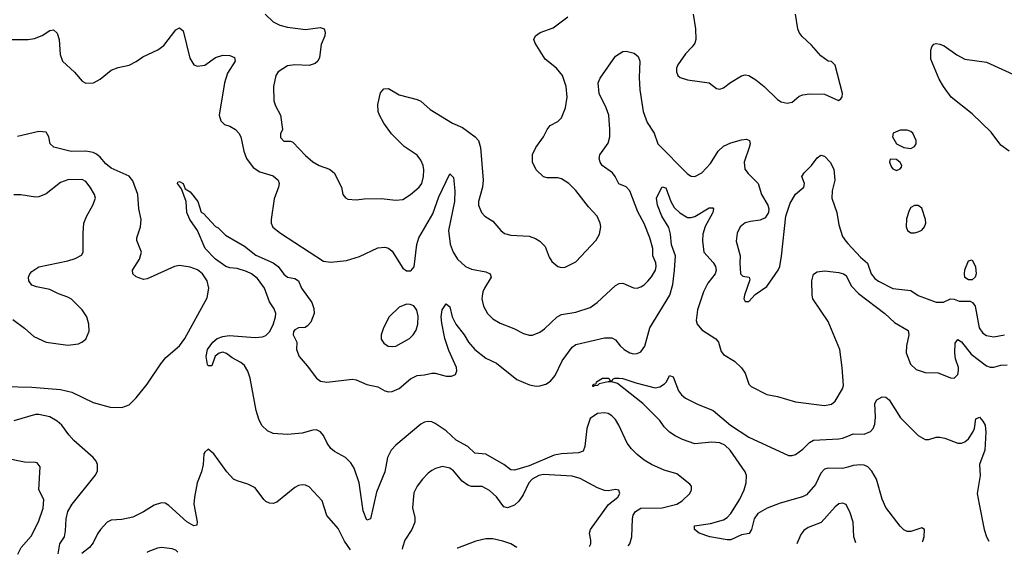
# Model space of a CAD drawing. Header units: inches. Extents: x 1682530 to 1839546, y 640742 to 791647.
# Tile 503 of 656: x 1775403 to 1780868, y 642032 to 645000. Entities that reach past the tile are written whole.
import ezdxf

# ---------------------------------------------------------------- set-up
doc = ezdxf.new("R2010")
doc.units = ezdxf.units.IN
doc.header["$MEASUREMENT"] = 0
doc.layers.add('B7674', color=7, linetype='Continuous')
doc.layers.add('B7684', color=7, linetype='Continuous')

msp = doc.modelspace()

# ---------------------------------------------------------------- linework, layer by layer
at = {"layer": 'B7674', "color": 5}
for points, elevation in [([(1776765.5, 645030), (1776810, 644988.8), (1776847.3, 644970), (1776890, 644958.4), (1776990, 644946.2), (1777070, 644956.4), (1777092.7, 644950), (1777098.4, 644930), (1777097, 644910), (1777077.1, 644862.9), (1777067.9, 644790), (1777058.3, 644770), (1777043.4, 644756.6), (1777010, 644745), (1776930, 644749.7), (1776890, 644744), (1776837.1, 644710), (1776824.9, 644690), (1776812.2, 644630), (1776812.7, 644550), (1776822.4, 644522.4), (1776850.7, 644470), (1776861, 644390), (1776850, 644366), (1776850, 644346), (1776870, 644326.4), (1776906.6, 644326.6), (1776919.9, 644319.9), (1776990, 644245.7), (1777030, 644211.8), (1777064.9, 644190), (1777122, 644170), (1777148.4, 644150), (1777188.4, 644070), (1777197.3, 644030), (1777210.5, 644010.5), (1777223.8, 644003.8), (1777270, 643999.5), (1777314.6, 644005.4), (1777410, 644008.2), (1777490, 643998.3), (1777530, 644002.4), (1777572.3, 644030), (1777619.5, 644070), (1777635.4, 644090), (1777645.1, 644130), (1777646.5, 644166.5), (1777643, 644190), (1777630, 644220.9), (1777610, 644247.3), (1777536.3, 644296.3), (1777466.6, 644366.6), (1777425, 644425), (1777400.5, 644470), (1777393.6, 644490), (1777391.2, 644528.8), (1777405.8, 644594.2), (1777424.4, 644615.6), (1777450, 644618.9), (1777510, 644583.7), (1777610, 644557.6), (1777630, 644547.2), (1777682.2, 644502.2), (1777806.2, 644426.2), (1777861, 644401), (1777930.4, 644350), (1777950.2, 644330.2), (1777961.7, 644290), (1777976.5, 644110), (1777972.4, 644070), (1777949.3, 643990), (1777950.3, 643970), (1777966.7, 643930), (1777985.5, 643910), (1778030, 643882.4), (1778074.4, 643830), (1778093.9, 643813.9), (1778130, 643803.6), (1778230, 643798.9), (1778265.5, 643785.5), (1778290, 643770.4), (1778320.3, 643740.3), (1778342.5, 643682.5), (1778357.2, 643657.2), (1778390, 643630.4), (1778410, 643624.9), (1778430, 643626.7), (1778490, 643655.8), (1778603.3, 643776.7), (1778620.5, 643810), (1778628, 643850), (1778625.1, 643870), (1778607.8, 643910), (1778560.5, 643960.5), (1778490, 644051.6), (1778450.8, 644090.8), (1778410, 644116.2), (1778390, 644122.9), (1778330, 644122), (1778310, 644127), (1778270, 644166), (1778250, 644208.7), (1778250, 644251), (1778267.3, 644290), (1778309.6, 644350), (1778330, 644390.8), (1778348.1, 644411.9), (1778390, 644434), (1778410, 644456), (1778432.4, 644510), (1778442.7, 644570), (1778436.8, 644630), (1778416, 644690), (1778382, 644730), (1778320.3, 644780.3), (1778263.9, 644870), (1778257.7, 644890), (1778266.9, 644910), (1778291.4, 644928.6), (1778365, 644955), (1778444.8, 645015.2)], 580), ([(1779140.7, 645030), (1779153.7, 644950), (1779155.3, 644890), (1779150.3, 644870), (1779136.4, 644850), (1779099.5, 644810), (1779056.4, 644750), (1779048.5, 644730), (1779048.5, 644710), (1779056.3, 644690), (1779070, 644679.3), (1779110, 644666), (1779230, 644650.4), (1779270, 644618.8), (1779290, 644614), (1779310, 644622), (1779348.5, 644651.5), (1779410, 644688.2), (1779430, 644693.4), (1779450, 644690.3), (1779490, 644666.3), (1779535.8, 644630), (1779610, 644556.4), (1779630, 644544.9), (1779663.7, 644536.3), (1779690, 644542), (1779730, 644575.5), (1779750, 644583), (1779787.9, 644587.9), (1779870, 644586), (1779948.4, 644551.6), (1779960.2, 644559.8), (1779969.1, 644570.9), (1779969.3, 644590), (1779930, 644748), (1779910, 644768), (1779890, 644769), (1779850, 644799.3), (1779798.8, 644858.8), (1779745.8, 644905.8), (1779729.8, 644929.8), (1779723.1, 644950), (1779709.7, 645030)], 580), ([(1775330, 644890.2), (1775449.7, 644890.3), (1775484.4, 644895.6), (1775527.4, 644912.6), (1775570, 644939.1), (1775590, 644942.8), (1775610, 644926), (1775622.4, 644890), (1775627.3, 644807.3), (1775640.5, 644770), (1775707.9, 644707.9), (1775750, 644658.4), (1775770, 644647), (1775812.7, 644650), (1775850, 644670.4), (1775910, 644719.5), (1775950, 644734.4), (1776010, 644748), (1776050, 644768.2), (1776086.1, 644793.9), (1776170, 644831.8), (1776203.5, 644856.5), (1776270, 644942.8), (1776290, 644954), (1776310, 644938.8), (1776346.4, 644786.4), (1776370.3, 644750.3), (1776390, 644741.3), (1776430, 644747.6), (1776490, 644790.2), (1776530, 644802.6), (1776570, 644801.6), (1776596, 644790), (1776599.1, 644770), (1776556.8, 644703.2), (1776540.2, 644650), (1776510.8, 644470.8), (1776518.8, 644438.8), (1776539.1, 644419.1), (1776570, 644408.2), (1776600.7, 644390), (1776619.3, 644370), (1776630.4, 644350), (1776646.7, 644270), (1776661.3, 644230), (1776698.9, 644178.9), (1776735.5, 644155.5), (1776810, 644133.2), (1776837.8, 644110), (1776843.2, 644090), (1776840.3, 644070), (1776814.8, 644005.2), (1776798.8, 643890), (1776799.6, 643870), (1776808.6, 643848.6), (1776850, 643814.3), (1777090, 643659.6), (1777130, 643654), (1777216.2, 643663.8), (1777290, 643684.6), (1777390, 643733.7), (1777430, 643737.6), (1777450, 643732.4), (1777470, 643715.5), (1777530, 643620.5), (1777550, 643606.7), (1777573.9, 643606.1), (1777591.7, 643628.3), (1777607.2, 643752.8), (1777617.7, 643790), (1777696.9, 643923.1), (1777730, 644016.5), (1777790, 644144), (1777810, 644124.7), (1777818.9, 644050), (1777816, 643990), (1777783.2, 643830), (1777793.3, 643753.3), (1777808.5, 643710), (1777832.4, 643670), (1777878, 643630), (1777910, 643616.1), (1777990, 643600.2), (1778014.9, 643590), (1778019.5, 643570), (1777982.3, 643510), (1777973.1, 643490), (1777970, 643466), (1777968.9, 643450), (1777977.4, 643410), (1777999.5, 643370), (1778030, 643340.3), (1778070, 643315.6), (1778145.5, 643285.5), (1778198.6, 643258.6), (1778230, 643248.7), (1778250, 643248.7), (1778290, 643265.3), (1778316, 643284), (1778386.3, 643350), (1778410, 643362.8), (1778490, 643376.5), (1778570, 643401.5), (1778608, 643430), (1778710, 643524.4), (1778730, 643536.4), (1778750, 643537.6), (1778810, 643511.8), (1778830, 643510.3), (1778850, 643517), (1778870, 643528.7), (1778890, 643548.5), (1778910, 643572.2), (1778932.2, 643610), (1778936.8, 643630), (1778933.7, 643650), (1778918.2, 643690), (1778918.3, 643730), (1778901, 643790), (1778870, 643867.8), (1778834.2, 643934.2), (1778790.6, 644050), (1778770, 644071.8), (1778728.4, 644088.4), (1778708.9, 644130), (1778694.2, 644150), (1778636.4, 644190), (1778624.2, 644210), (1778620.4, 644230), (1778622.6, 644250), (1778670, 644314.9), (1778678, 644350), (1778679, 644390), (1778672.7, 644470), (1778658.3, 644510), (1778618.7, 644590), (1778613.6, 644650), (1778624.5, 644675.5), (1778710, 644796.9), (1778750, 644822.6), (1778770, 644825.3), (1778813.4, 644813.4), (1778836.4, 644796.4), (1778846, 644770), (1778840.7, 644679.3), (1778845.6, 644610), (1778864.2, 644490), (1778886.3, 644430), (1778925.5, 644370), (1778945.8, 644310), (1779110, 644144.9), (1779130, 644132.2), (1779150, 644128.8), (1779190, 644150.3), (1779237.9, 644202.1), (1779279.3, 644270), (1779310, 644298.8), (1779350, 644316.8), (1779410, 644333.8), (1779436.5, 644336.5), (1779454, 644330), (1779456.9, 644310), (1779452.8, 644290), (1779424.2, 644210), (1779428.9, 644170), (1779445.9, 644145.9), (1779502, 644090), (1779520.3, 644030), (1779554.9, 643970), (1779561.1, 643950), (1779560.3, 643930), (1779540.5, 643899.5), (1779513.6, 643886.4), (1779459.4, 643880.6), (1779430, 643872.6), (1779402.4, 643850), (1779385.7, 643814.3), (1779380.3, 643770), (1779401.5, 643690), (1779399.6, 643650), (1779404.6, 643590), (1779416.1, 643576.1), (1779451.6, 643571.6), (1779455.8, 643555.8), (1779426.4, 643470), (1779422.4, 643450), (1779430, 643434.8), (1779450, 643434.8), (1779486.2, 643473.8), (1779550, 643519.3), (1779613.3, 643610), (1779622.4, 643630), (1779632.4, 643687.6), (1779656.1, 643910), (1779679, 643981), (1779709, 644031), (1779756, 644070), (1779758.5, 644090), (1779745.1, 644130), (1779756.9, 644150), (1779798, 644190), (1779830, 644234), (1779850, 644247.7), (1779870, 644242), (1779902.4, 644210), (1779921.7, 644170), (1779927.1, 644110), (1779913.4, 644050), (1779911.2, 644010), (1779938.4, 643930), (1779950, 643861), (1779970, 643797.3), (1779988.5, 643770), (1780000, 643757.7)], 560), ([(1775316.3, 642963.7), (1775470, 642959.7), (1775630, 642947.5), (1775692.2, 642932.2), (1775810, 642874.3), (1775906, 642850), (1775970, 642848.1), (1776010, 642861.7), (1776050, 642900.3), (1776110, 642976.5), (1776186.4, 643090), (1776215, 643125), (1776290, 643190.2), (1776320.3, 643230), (1776443.1, 643456.9), (1776452.1, 643510), (1776442.7, 643550), (1776417.7, 643590), (1776390, 643612.1), (1776350, 643626), (1776290, 643635.1), (1776262.8, 643630), (1776110, 643562), (1776090, 643558.3), (1776050, 643571.8), (1776031.8, 643590), (1776029.6, 643610), (1776067.4, 643670), (1776078.3, 643710), (1776053.4, 643773.4), (1776053.3, 643790), (1776072.8, 643850), (1776076.3, 643890), (1776063.5, 643950), (1776058.1, 644030), (1776030, 644105.1), (1776011.4, 644131.4), (1775910, 644175.8), (1775880.3, 644200.3), (1775850, 644237.6), (1775830, 644253.8), (1775810, 644262.6), (1775770, 644269.4), (1775688.5, 644268.5), (1775592.3, 644292.3), (1775571.2, 644310), (1775565.4, 644350), (1775550, 644375.8), (1775510, 644379.3), (1775390, 644352.4)], 560), ([(1775364.7, 643335.3), (1775430, 643287.3), (1775482, 643242), (1775550, 643210.4), (1775670, 643194), (1775730, 643200.7), (1775748.7, 643210), (1775770, 643226), (1775789.3, 643270.7), (1775786.6, 643310), (1775776.2, 643350), (1775749.6, 643390), (1775690, 643447.8), (1775670, 643460.5), (1775617.8, 643477.8), (1775570, 643501.6), (1775496.2, 643516.2), (1775470, 643526), (1775452.7, 643550), (1775452.3, 643570), (1775459.5, 643590), (1775470, 643602), (1775510, 643628.5), (1775670, 643662), (1775710, 643674.6), (1775746.6, 643693.4), (1775755.1, 643710), (1775754.3, 643814.3), (1775759.7, 643870), (1775773.3, 643906.7), (1775809.6, 643970), (1775822.9, 644010), (1775818, 644030), (1775793.6, 644070), (1775770, 644102), (1775750, 644113), (1775670, 644111), (1775630, 644096.3), (1775550, 644034), (1775510, 644017.6), (1775490, 644015.1), (1775410, 644028.2), (1775370, 644027.6)], 580), ([(1778780.4, 642078.6), (1778790.5, 642090), (1778800.2, 642130), (1778805.2, 642230), (1778808.7, 642250), (1778821, 642270), (1778850, 642287.6), (1778970, 642289.5), (1779050, 642310.2), (1779081, 642330), (1779123.5, 642370), (1779132.6, 642390), (1779131.2, 642410), (1779122.5, 642422.5), (1779050, 642478.7), (1778980, 642500), (1778910, 642531.8), (1778870, 642554.6), (1778830, 642587), (1778798.6, 642618.6), (1778775.4, 642650), (1778729.3, 642749.3), (1778710, 642781.1), (1778690, 642801.7), (1778670, 642813.7), (1778650, 642818.3), (1778610, 642813.7), (1778570, 642787), (1778550.3, 642730), (1778540.2, 642630), (1778530, 642605.3), (1778504.7, 642595.3), (1778410.4, 642590.4), (1778370, 642583.4), (1778230, 642522.6), (1778150, 642499.6), (1778130, 642500.5), (1778089.8, 642530), (1777990, 642588.7), (1777930, 642594.2), (1777891.1, 642631.1), (1777826.6, 642666.6), (1777770, 642717.3), (1777710, 642759.4), (1777690, 642768.1), (1777670, 642769.8), (1777650, 642765.8), (1777630, 642754), (1777490, 642637.4), (1777465.4, 642610), (1777444.2, 642570), (1777430.2, 642490), (1777383.6, 642376.4), (1777350, 642229.2), (1777330, 642222.7), (1777310, 642274), (1777286.4, 642430), (1777259.8, 642510), (1777240.5, 642540.5), (1777210.9, 642570), (1777150, 642603.2), (1777130, 642619.3), (1777109.4, 642649.4), (1777090, 642691.3), (1777073.1, 642713.1), (1777050, 642722.8), (1777030, 642722.2), (1776970, 642705.2), (1776890, 642697), (1776810, 642703.9), (1776778.4, 642718.4), (1776746.7, 642746.7), (1776730, 642782), (1776716, 642830), (1776682.5, 643010), (1776670, 643049.5), (1776650, 643080.5), (1776630, 643098), (1776582.8, 643122.8), (1776550, 643147.6), (1776530, 643153.6), (1776510, 643149.6), (1776487.4, 643132.6), (1776470, 643079.3), (1776450, 643078), (1776445.1, 643085.1), (1776438.7, 643130), (1776446.2, 643170), (1776475.1, 643210), (1776499.7, 643230), (1776530, 643240.9), (1776566.1, 643246.1), (1776710, 643235.6), (1776750, 643239.1), (1776770, 643246.5), (1776790, 643267.8), (1776810, 643306.7), (1776822.9, 643350), (1776824.1, 643370), (1776815.7, 643395.7), (1776790, 643434), (1776762.5, 643510), (1776722.5, 643562.5), (1776689.9, 643589.9), (1776662.5, 643602.5), (1776610, 643618.5), (1776570, 643622.8), (1776547.6, 643630), (1776489.8, 643670), (1776431.6, 643730), (1776389.6, 643830), (1776346.6, 643890), (1776331.5, 643930), (1776327.8, 643990), (1776301.2, 644061.2), (1776279, 644090), (1776281.2, 644098.8), (1776290, 644101), (1776310, 644090.8), (1776321.1, 644061.1), (1776350, 644044), (1776392, 643990), (1776410, 643931.3), (1776424, 643924), (1776490, 643851.3), (1776504, 643844), (1776544.5, 643804.5), (1776650, 643742), (1776713.7, 643693.7), (1776810.2, 643650), (1776837.1, 643630), (1776868.2, 643588.2), (1776890, 643571), (1776930, 643562.8), (1776950.8, 643550.8), (1776966.7, 643510), (1777024.8, 643430), (1777036.4, 643396.4), (1777037.7, 643370), (1777018.1, 643321.9), (1776999.6, 643300.4), (1776988.3, 643291.7), (1776950, 643289.7), (1776930, 643278.8), (1776922.7, 643270), (1776920.2, 643250), (1776940.4, 643210), (1776939.5, 643170), (1776953.4, 643130), (1776999.2, 643079.2), (1777051, 643011), (1777073.2, 642993.2), (1777107.4, 642987.4), (1777250, 643005.5), (1777270, 643001.4), (1777330, 642975), (1777390, 642961.8), (1777430, 642939.7), (1777450, 642934.5), (1777470, 642936), (1777510, 642952.7), (1777572.7, 643007.3), (1777610, 643024.6), (1777650, 643027.9), (1777690, 643038), (1777710, 643038), (1777770, 643020.5), (1777799.3, 643020.7), (1777822.4, 643030), (1777829.7, 643050), (1777827.7, 643070), (1777784.5, 643164.5), (1777763.1, 643230), (1777745.4, 643314.6), (1777742.3, 643350), (1777748.4, 643390), (1777770, 643423), (1777790, 643406.8), (1777803.5, 643350), (1777823.9, 643310), (1777870, 643250.3), (1777893.7, 643210), (1777929.3, 643170), (1777990, 643121.7), (1778050, 643093), (1778162.6, 643002.6), (1778233, 642973), (1778270, 642966), (1778290, 642968), (1778322.9, 642977.1), (1778350, 642993.1), (1778374.7, 643025.3), (1778414, 643106), (1778470, 643181.3), (1778490, 643197.2), (1778650, 643233.8), (1778690, 643234.9), (1778710, 643223), (1778735.5, 643190), (1778758, 643170), (1778790, 643150.4), (1778810, 643145.3), (1778830, 643146.3), (1778850, 643155.8), (1778872.3, 643187.7), (1778901.3, 643290), (1779012.4, 643470), (1779028.5, 643530), (1779037.7, 643610), (1779042.5, 643690), (1779021.2, 643750), (1779015.6, 643810), (1779006.2, 643846.2), (1778968.2, 643910), (1778944, 643970), (1778938.4, 644010), (1778947, 644030), (1778970, 644071.3), (1778990, 644066), (1779016.5, 643990), (1779036.6, 643956.6), (1779067.8, 643927.8), (1779110, 643902.8), (1779130, 643901.8), (1779150, 643907.2), (1779230, 643956), (1779250, 643956.3), (1779253.4, 643950), (1779251, 643930), (1779208.5, 643851.5), (1779195.6, 643810), (1779192.3, 643772.3), (1779201.2, 643710), (1779251.8, 643651.8), (1779264.5, 643630), (1779268.9, 643610), (1779263.3, 643590), (1779223.4, 643536.6), (1779199.3, 643490), (1779164.8, 643390), (1779158.3, 643330), (1779163.7, 643310), (1779190, 643277.6), (1779268, 643228), (1779281.3, 643210), (1779297.6, 643157.6), (1779310, 643140.7), (1779370, 643104.9), (1779410, 643068.2), (1779430, 643037.3), (1779450, 642977.3), (1779463.4, 642963.4), (1779550, 642919.5), (1779610, 642908.5), (1779710, 642878.7), (1779870, 642858.9), (1779910, 642865.3), (1779930, 642881.6), (1779970.9, 642950), (1779975.3, 642970), (1779968.7, 643070), (1779955.2, 643170), (1779890, 643324.2), (1779805.4, 643450), (1779801.3, 643470), (1779800.8, 643550), (1779810, 643586.7), (1779830, 643601.2), (1779870, 643605.4), (1779950, 643596.8), (1779975.5, 643590), (1779990, 643580.3), (1780000, 643560.3)], 540), ([(1780000, 642516.8), (1779970, 642508), (1779890, 642511.3), (1779870, 642505), (1779850, 642482.6), (1779819.6, 642420.4), (1779770, 642363.4), (1779748.6, 642351.4), (1779624.4, 642315.6), (1779551.6, 642288.4), (1779500.5, 642259.5), (1779479, 642230), (1779464.4, 642170), (1779451.6, 642148.4), (1779410, 642140.4), (1779350, 642113.3), (1779330, 642112.9), (1779234, 642130), (1779174, 642150), (1779149.3, 642170), (1779149, 642190), (1779236.9, 642203.1), (1779310, 642224.4), (1779330, 642237), (1779350, 642258.4), (1779400.7, 642339.3), (1779424.4, 642390), (1779436.3, 642430), (1779437.3, 642470), (1779429, 642490), (1779346.2, 642610), (1779317.8, 642637.8), (1779290, 642651.4), (1779245, 642655), (1779150, 642645.6), (1779082, 642670), (1779042, 642690), (1779009, 642710), (1778980.1, 642740.1), (1778955.9, 642775.9), (1778862, 642870), (1778720.7, 642980.7), (1778690, 642989.8), (1778670, 642989.8), (1778620.4, 642979.6), (1778610.8, 642970), (1778592.2, 642967.8), (1778590, 642964), (1778584.7, 642964.7), (1778584, 642970), (1778590, 642976), (1778602, 642978), (1778604, 642990), (1778638, 643010), (1778674, 643010), (1778678, 642998), (1778690, 642994), (1778695.3, 643004.7), (1778706, 643010), (1778729.8, 643010.2), (1778751.5, 643008.5), (1778823.8, 642983.8), (1778930, 642957), (1778957.1, 642962.9), (1778981.7, 642978.3), (1778992.7, 642990), (1779010, 643024.7), (1779030, 643018), (1779059.9, 642939.9), (1779076.9, 642916.9), (1779099.2, 642899.2), (1779165, 642865), (1779252.7, 642830), (1779347.8, 642750), (1779450, 642682), (1779670, 642581.7), (1779690, 642580.9), (1779710, 642586.7), (1779750, 642616.5), (1779786.2, 642653.8), (1779810, 642665.7), (1779950, 642673.5), (1779970, 642677), (1780000, 642688.8)], 520), ([(1775615.7, 642035.4), (1775626.6, 642090), (1775651.7, 642130), (1775658, 642162), (1775660.6, 642230), (1775670, 642270.4), (1775693.3, 642310), (1775821.1, 642470), (1775834, 642494), (1775835.6, 642530), (1775827.6, 642550), (1775811.5, 642570), (1775703.3, 642663.3), (1775674.8, 642694.8), (1775636, 642750), (1775610, 642772), (1775570, 642795.8), (1775510, 642808.9), (1775490, 642808), (1775370, 642773.5)], 560), ([(1777239.2, 642057.6), (1777205, 642105), (1777170, 642175.6), (1777107.6, 642247.6), (1777081.6, 642330), (1777010, 642406.6), (1776990, 642417), (1776970, 642418.4), (1776950, 642413.6), (1776930, 642403.6), (1776830, 642321.6), (1776810, 642313.6), (1776790, 642315.6), (1776770, 642325.1), (1776757.5, 642337.5), (1776710, 642401.6), (1776670, 642422.4), (1776610, 642439.5), (1776589.2, 642450), (1776552.3, 642490), (1776481.2, 642590), (1776450, 642615.6), (1776430, 642599.5), (1776424.9, 642590), (1776421.1, 642530), (1776412, 642490), (1776388, 642430), (1776372.4, 642350), (1776369.1, 642310), (1776387.9, 642212.1), (1776386.4, 642193.6), (1776370, 642189.7), (1776330, 642212.6), (1776230, 642304.2), (1776210, 642316.4), (1776190, 642318.8), (1776150, 642305.7), (1776090, 642268.2), (1776030, 642238.5), (1775970, 642226.5), (1775910, 642221.5), (1775888.9, 642210), (1775850.8, 642169.2), (1775834.1, 642145.9), (1775810, 642095.6), (1775790.3, 642070), (1775748, 642037.2)], 560), ([(1775391.9, 642032.4), (1775411.6, 642070), (1775466.9, 642133.1), (1775507.1, 642212.9), (1775532.3, 642287.7), (1775536.6, 642336.6), (1775509.8, 642390), (1775517.2, 642517.2), (1775499.5, 642539.5), (1775490, 642542.7), (1775430, 642543), (1775330, 642564.7)], 580), ([(1778566.6, 642075.7), (1778572.6, 642090), (1778573.7, 642110), (1778565.4, 642150), (1778571.1, 642170), (1778671, 642309), (1778722.7, 642350), (1778734.5, 642370), (1778729, 642389), (1778710, 642392.3), (1778670, 642384.5), (1778650, 642387), (1778610, 642401.6), (1778513.5, 642453.5), (1778470, 642466.5), (1778310, 642476.3), (1778284.2, 642470), (1778248.4, 642450), (1778229.4, 642430), (1778198.1, 642361.9), (1778173.4, 642326.6), (1778150, 642304.4), (1778110, 642289.8), (1778090, 642296.4), (1778050, 642351.1), (1778010, 642387.1), (1777970, 642408.3), (1777910, 642408.5), (1777890, 642415.6), (1777859.2, 642439.2), (1777810, 642495.4), (1777790, 642510.9), (1777750, 642519.7), (1777711.2, 642508.8), (1777690, 642497.4), (1777670, 642483), (1777639.5, 642450), (1777608.7, 642410), (1777590, 642373.2), (1777584.2, 642290), (1777596.5, 642236.5), (1777596, 642210), (1777580.3, 642170), (1777540.7, 642110), (1777527.2, 642070), (1777526.8, 642061.5)], 560), ([(1780000, 642289), (1779990, 642309), (1779970, 642316), (1779950, 642312), (1779930, 642295.1), (1779851.9, 642208.1), (1779779.4, 642180.6), (1779755.5, 642164.5), (1779738, 642142), (1779716.4, 642091.4)], 540), ([(1777990, 642119.1), (1777934.8, 642105.2), (1777833.2, 642066.8), (1777831, 642065.7)], 580), ([(1778162.2, 642070.2), (1778129.8, 642089.8), (1778085.6, 642105.6), (1778030, 642118), (1777990, 642119.1)], 580), ([(1776281.6, 642044.5), (1776270, 642054.7), (1776250, 642063), (1776190, 642069.7), (1776167.3, 642067.3), (1776114.4, 642045.6), (1776110.4, 642042.2)], 580)]:
    msp.add_lwpolyline(points, dxfattribs=dict(at, elevation=elevation))
at = {"layer": 'B7674', "color": 5, "elevation": 560}
msp.add_lwpolyline([(1777550, 643420.7), (1777510, 643405.1), (1777454.4, 643350), (1777422.6, 643290), (1777408.5, 643250), (1777410, 643226), (1777425.1, 643205.1), (1777448.6, 643188.6), (1777470, 643185.5), (1777490, 643188.4), (1777567, 643230), (1777587.6, 643250), (1777604.2, 643275.8), (1777613.5, 643310), (1777614.3, 643354.3), (1777608, 643388), (1777590, 643412), (1777570, 643419.5)], close=True, dxfattribs=at)
at = {"layer": 'B7684', "color": 5}
for points, elevation in [([(1780895.1, 644270), (1780850, 644303.5), (1780794.8, 644374.8), (1780690, 644476.8), (1780573, 644570), (1780531.1, 644630), (1780506.9, 644670), (1780461, 644781), (1780460.7, 644830), (1780466, 644850), (1780476.5, 644863.5), (1780490, 644867.3), (1780510, 644864.9), (1780534.2, 644854.2), (1780604.5, 644804.5), (1780650, 644781.3), (1780770, 644764.4), (1781090, 644617.4)], 560), ([(1780000, 643757.7), (1780070, 643682.2), (1780109.4, 643649.4), (1780130.2, 643590), (1780150, 643564), (1780170, 643549.1), (1780250, 643508.3), (1780350, 643496), (1780390, 643468.8), (1780490, 643431.6), (1780530, 643431.7), (1780570.3, 643450.3), (1780590, 643448.9), (1780617.8, 643437.8), (1780678.4, 643438.4), (1780690.9, 643430.9), (1780707.2, 643410), (1780729.1, 643290), (1780750, 643259.5), (1780770, 643246.7), (1780810, 643239.6), (1780870, 643251.3)], 560), ([(1780000, 643560.3), (1780020.1, 643520.1), (1780059.5, 643479.5), (1780204.7, 643370), (1780258.3, 643318.3), (1780334.1, 643274.1), (1780338.6, 643250), (1780324.6, 643190), (1780323.2, 643150), (1780348.4, 643088.4), (1780378.6, 643058.6), (1780430, 643041), (1780500.5, 643040.5), (1780570, 643011.8), (1780590, 643010.4), (1780609.8, 643030.2), (1780615, 643050), (1780613.8, 643070), (1780597.6, 643117.6), (1780593, 643150), (1780596.3, 643203.7), (1780610, 643225.3), (1780630, 643212.6), (1780683.8, 643143.8), (1780770, 643077.8), (1780790, 643070.9), (1780810, 643070.9), (1780850, 643081.6), (1780884, 643084)], 540), ([(1780000, 642688.8), (1780030, 642700.5), (1780090, 642700.2), (1780126.3, 642713.7), (1780140.3, 642730), (1780150, 642754.8), (1780153.8, 642793.8), (1780150.6, 642870), (1780160.6, 642890), (1780190, 642906.1), (1780210, 642905), (1780229.1, 642890), (1780291.6, 642790), (1780390, 642692.6), (1780430, 642670.2), (1780450, 642669.2), (1780490, 642681.8), (1780510, 642683.2), (1780538, 642678), (1780610, 642649), (1780630, 642649.1), (1780650, 642656.1), (1780670, 642672.9), (1780694.2, 642710), (1780702.3, 642730), (1780710, 642784.7), (1780730, 642794.4), (1780750, 642772), (1780761.6, 642750), (1780765.7, 642710), (1780760.4, 642610), (1780730.2, 642530), (1780734.5, 642470), (1780718.3, 642370), (1780728, 642310), (1780756.1, 642170), (1780770, 642130.3), (1780783.2, 642105.9)], 520), ([(1780413.2, 642100.9), (1780415.5, 642104.5), (1780423.7, 642130), (1780425.6, 642170), (1780410, 642179.7), (1780350, 642159), (1780330, 642158.5), (1780310, 642168.1), (1780290, 642187.9), (1780210, 642293), (1780190, 642338.4), (1780158.5, 642450), (1780133.6, 642493.6), (1780110, 642517.5), (1780090, 642526.6), (1780070, 642529.1), (1780030, 642525.5), (1780000, 642516.8)], 520), ([(1780044.2, 642095.8), (1780032.9, 642130), (1780029.6, 642210), (1780010, 642269), (1780000, 642289)], 540)]:
    msp.add_lwpolyline(points, dxfattribs=dict(at, elevation=elevation))
for points, elevation in [([(1780330, 644386), (1780290, 644386), (1780251.3, 644370), (1780247.7, 644350), (1780270, 644310.8), (1780310, 644290.6), (1780350, 644284.9), (1780370, 644296), (1780379.3, 644310), (1780379.3, 644330), (1780361.2, 644370), (1780350, 644379.3)], 580), ([(1780234, 644226), (1780232, 644210), (1780242, 644182), (1780250, 644172), (1780270, 644162), (1780290, 644172), (1780298, 644182), (1780299, 644190), (1780290, 644208), (1780270, 644224)], 580), ([(1780390, 643968.7), (1780370, 643968.7), (1780350, 643958), (1780339.8, 643940.2), (1780324.9, 643895.1), (1780324, 643850), (1780331.3, 643830), (1780350, 643816), (1780370, 643816), (1780390, 643822.8), (1780410, 643831), (1780425.2, 643850), (1780432, 643870), (1780431.8, 643890), (1780410, 643954)], 580), ([(1780690, 643555.4), (1780670, 643556.8), (1780650, 643569.7), (1780646.6, 643590), (1780650, 643610.6), (1780670, 643662), (1780690, 643667.3), (1780707.7, 643627.7), (1780711.8, 643590), (1780705.7, 643570)], 560)]:
    msp.add_lwpolyline(points, close=True, dxfattribs=dict(at, elevation=elevation))

doc.saveas('drawing.dxf')
